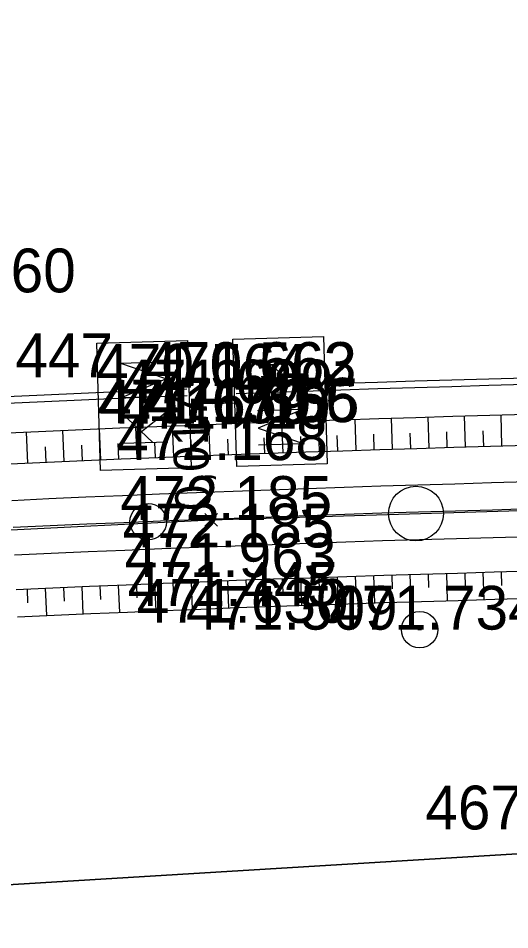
# Model space of a CAD drawing. Extents: x -758836 to -757729, y -1175316 to -1174366.
# Drawn here: x -758212.2 to -758198.73, y -1174775.74 to -1174750.75 of the extents above; entities that cross this region are included whole.
import ezdxf

# ---------------------------------------------------------------- set-up
doc = ezdxf.new("R2010")
doc.units = 0
for name, color, linetype in [('_NOR-body-stávající osa', 7, 'Continuous'), ('_NOR-návrh tenká', 7, 'Continuous'), ('_NOR-osa', 7, 'Continuous'), ('_NOR-popis', 7, 'Continuous'), ('_NOR-posuny', 7, 'Continuous'), ('_NOR-svahy', 7, 'Continuous'), ('G_Obvod stavby', 7, 'Continuous'), ('Hranice parcel', 7, 'Continuous'), ('Vrstva 1', 7, 'Continuous'), ('Vrstva 61', 7, 'Continuous'), ('Vrstva 7', 7, 'Continuous')]:
    doc.layers.add(name, color=color, linetype=linetype)

# ---------------------------------------------------------------- blocks, each defined once
blk = doc.blocks.new('C093')
at = {"layer": 'Vrstva 7'}
blk.add_line((-0.05, 0), (0.05, 0), dxfattribs=at)
blk.add_circle((0, 0), 0.5, dxfattribs=at)
blk = doc.blocks.new('C513')
at = {"layer": 'Vrstva 7'}
blk.add_circle((0, 0), 0.75, dxfattribs=at)
blk = doc.blocks.new('C020')
at = {"layer": 'Vrstva 7'}
for p, q in [((-1.017, 2.489), (-1.017, 1.242)), ((-0.182, 2.489), (-1.017, 1.654)), ((-0.713, 1.959), (-0.182, 1.242)), ((0, 0), (0, 0.623))]:
    blk.add_line(p, q, dxfattribs=at)
blk.add_lwpolyline([(-1.742, 0.623), (-1.742, 3.106), (1.746, 3.106), (1.746, 0.623)], close=True, dxfattribs=at)
blk.add_lwpolyline([(0.23, 1.242), (0.23, 2.489), (0.711, 1.242), (1.182, 2.489), (1.182, 1.242)], dxfattribs=at)
blk = doc.blocks.new('POINT_DISPLAY')
for p, q in [((-0.175, -0.175), (0.175, 0.175)), ((-0.175, 0.175), (0.175, -0.175))]:
    blk.add_line(p, q)

msp = doc.modelspace()

# ---------------------------------------------------------------- linework, layer by layer
at = {"layer": '_NOR-návrh tenká'}
for points in [[(-758206.238, -1174760.86), (-758205.398, -1174760.83), (-758204.383, -1174760.794), (-758203.368, -1174760.76), (-758202.353, -1174760.727), (-758201.338, -1174760.696), (-758200.324, -1174760.665), (-758199.309, -1174760.636), (-758198.295, -1174760.608), (-758197.281, -1174760.581), (-758196.267, -1174760.556), (-758195.253, -1174760.531), (-758194.453, -1174760.512)], [(-758206.233, -1174761.04), (-758205.392, -1174761.009), (-758204.377, -1174760.974), (-758203.362, -1174760.94), (-758202.347, -1174760.907), (-758201.333, -1174760.875), (-758200.318, -1174760.845), (-758199.304, -1174760.816), (-758198.29, -1174760.788), (-758197.276, -1174760.761), (-758196.262, -1174760.736), (-758195.249, -1174760.711), (-758194.449, -1174760.692)], [(-758212.509, -1174761.123), (-758211.493, -1174761.076), (-758210.477, -1174761.031), (-758209.461, -1174760.987), (-758208.445, -1174760.945), (-758207.581, -1174760.911)], [(-758212.5, -1174761.303), (-758211.484, -1174761.256), (-758210.469, -1174761.211), (-758209.453, -1174761.167), (-758208.438, -1174761.125), (-758207.573, -1174761.091)], [(-758212.462, -1174762.122), (-758211.447, -1174762.075), (-758210.433, -1174762.03), (-758209.419, -1174761.986), (-758208.404, -1174761.945), (-758207.39, -1174761.905), (-758206.376, -1174761.866), (-758205.362, -1174761.829), (-758204.349, -1174761.793), (-758203.335, -1174761.759), (-758202.321, -1174761.727), (-758201.308, -1174761.695), (-758200.294, -1174761.665), (-758199.281, -1174761.636), (-758198.268, -1174761.608)], [(-758212.421, -1174762.971), (-758211.409, -1174762.924), (-758210.396, -1174762.879), (-758209.383, -1174762.836), (-758208.37, -1174762.794), (-758207.357, -1174762.754), (-758206.345, -1174762.715), (-758205.332, -1174762.678), (-758204.319, -1174762.643), (-758203.307, -1174762.609), (-758202.294, -1174762.576), (-758201.282, -1174762.545), (-758200.269, -1174762.514), (-758199.257, -1174762.485), (-758198.245, -1174762.458)], [(-758212.374, -1174763.97), (-758211.363, -1174763.923), (-758210.352, -1174763.878), (-758209.341, -1174763.835), (-758208.33, -1174763.793), (-758207.319, -1174763.753), (-758206.308, -1174763.715), (-758205.296, -1174763.678), (-758204.285, -1174763.642), (-758203.274, -1174763.608), (-758202.263, -1174763.576), (-758201.251, -1174763.544), (-758200.24, -1174763.514), (-758199.229, -1174763.485), (-758198.218, -1174763.457)], [(-758212.303, -1174765.468), (-758211.295, -1174765.422), (-758210.287, -1174765.377), (-758209.278, -1174765.333), (-758208.269, -1174765.292), (-758207.261, -1174765.252), (-758206.252, -1174765.214), (-758205.243, -1174765.177), (-758204.234, -1174765.141), (-758203.224, -1174765.107), (-758202.215, -1174765.075), (-758201.206, -1174765.044), (-758200.196, -1174765.013), (-758199.187, -1174764.985), (-758198.177, -1174764.957)], [(-758212.258, -1174766.417), (-758211.252, -1174766.371), (-758210.245, -1174766.326), (-758209.238, -1174766.283), (-758208.231, -1174766.241), (-758207.224, -1174766.201), (-758206.216, -1174766.163), (-758205.209, -1174766.126), (-758204.201, -1174766.091), (-758203.193, -1174766.057), (-758202.185, -1174766.024), (-758201.177, -1174765.993), (-758200.169, -1174765.963), (-758199.16, -1174765.934), (-758198.152, -1174765.906)], [(-758212.223, -1174767.166), (-758211.218, -1174767.12), (-758210.212, -1174767.075), (-758209.207, -1174767.032), (-758208.201, -1174766.991), (-758207.195, -1174766.951), (-758206.188, -1174766.912), (-758205.182, -1174766.876), (-758204.175, -1174766.84), (-758203.168, -1174766.807), (-758202.161, -1174766.774), (-758201.154, -1174766.743), (-758200.147, -1174766.713), (-758199.139, -1174766.684), (-758198.131, -1174766.656)]]:
    msp.add_lwpolyline(points, dxfattribs=at)
at = {"layer": '_NOR-osa'}
msp.add_lwpolyline([(-758198.198, -1174764.207), (-758199.208, -1174764.235), (-758200.218, -1174764.264), (-758201.229, -1174764.294), (-758202.239, -1174764.325), (-758203.249, -1174764.358), (-758204.259, -1174764.392), (-758205.269, -1174764.427), (-758206.28, -1174764.464), (-758207.29, -1174764.503), (-758208.3, -1174764.543), (-758209.31, -1174764.584), (-758210.319, -1174764.627), (-758211.329, -1174764.672), (-758212.339, -1174764.719)], dxfattribs=at)
at = {"layer": '_NOR-popis'}
msp.add_circle((-758208.639, -1174764.556), 0.5, dxfattribs=at)
msp.add_circle((-758208.639, -1174764.556), 0.5, dxfattribs=at)
at = {"layer": '_NOR-svahy'}
for points in [[(-758201.944, -1174762.565), (-758201.971, -1174761.716)], [(-758200.945, -1174762.535), (-758200.97, -1174761.685)], [(-758199.945, -1174762.505), (-758199.97, -1174761.656)], [(-758198.946, -1174762.477), (-758198.969, -1174761.627)], [(-758207.941, -1174762.777), (-758207.974, -1174761.928)], [(-758206.941, -1174762.738), (-758206.974, -1174761.889)], [(-758205.942, -1174762.701), (-758205.973, -1174761.851)], [(-758204.943, -1174762.665), (-758204.973, -1174761.815)], [(-758203.943, -1174762.63), (-758203.972, -1174761.781)], [(-758202.944, -1174762.597), (-758202.971, -1174761.748)], [(-758211.937, -1174762.949), (-758211.976, -1174762.1)], [(-758210.938, -1174762.903), (-758210.976, -1174762.054)], [(-758209.939, -1174762.859), (-758209.975, -1174762.01)], [(-758208.94, -1174762.817), (-758208.975, -1174761.968)], [(-758203.444, -1174762.613), (-758203.458, -1174762.189)], [(-758202.444, -1174762.581), (-758202.458, -1174762.156)], [(-758201.445, -1174762.55), (-758201.458, -1174762.125)], [(-758200.445, -1174762.52), (-758200.458, -1174762.095)], [(-758199.445, -1174762.491), (-758199.458, -1174762.066)], [(-758210.438, -1174762.881), (-758210.457, -1174762.456)], [(-758209.439, -1174762.838), (-758209.458, -1174762.413)], [(-758208.44, -1174762.797), (-758208.458, -1174762.372)], [(-758207.441, -1174762.757), (-758207.458, -1174762.333)], [(-758206.442, -1174762.719), (-758206.458, -1174762.294)], [(-758205.442, -1174762.682), (-758205.458, -1174762.258)], [(-758204.443, -1174762.647), (-758204.458, -1174762.223)], [(-758211.437, -1174762.926), (-758211.457, -1174762.501)], [(-758199.967, -1174765.957), (-758199.957, -1174766.332)], [(-758199.468, -1174765.943), (-758199.446, -1174766.693)], [(-758198.968, -1174765.929), (-758198.957, -1174766.304)], [(-758207.463, -1174766.211), (-758207.433, -1174766.96)], [(-758206.963, -1174766.191), (-758206.949, -1174766.566)], [(-758206.464, -1174766.172), (-758206.435, -1174766.922)], [(-758205.964, -1174766.154), (-758205.95, -1174766.529)], [(-758205.464, -1174766.136), (-758205.437, -1174766.885)], [(-758204.965, -1174766.118), (-758204.952, -1174766.492)], [(-758204.465, -1174766.1), (-758204.439, -1174766.85)], [(-758203.965, -1174766.083), (-758203.953, -1174766.458)], [(-758203.466, -1174766.066), (-758203.44, -1174766.816)], [(-758202.966, -1174766.05), (-758202.954, -1174766.424)], [(-758202.466, -1174766.033), (-758202.442, -1174766.783)], [(-758201.966, -1174766.018), (-758201.955, -1174766.392)], [(-758201.467, -1174766.002), (-758201.443, -1174766.752)], [(-758200.967, -1174765.987), (-758200.956, -1174766.362)], [(-758200.467, -1174765.972), (-758200.445, -1174766.722)], [(-758211.959, -1174766.403), (-758211.942, -1174766.778)], [(-758211.459, -1174766.38), (-758211.425, -1174767.129)], [(-758210.96, -1174766.358), (-758210.943, -1174766.732)], [(-758210.46, -1174766.335), (-758210.427, -1174767.085)], [(-758209.961, -1174766.314), (-758209.945, -1174766.688)], [(-758209.461, -1174766.292), (-758209.429, -1174767.041)], [(-758208.962, -1174766.271), (-758208.946, -1174766.646)], [(-758208.462, -1174766.251), (-758208.431, -1174767)], [(-758207.963, -1174766.231), (-758207.948, -1174766.605)]]:
    msp.add_lwpolyline(points, dxfattribs=at)
at = {"layer": 'G_Obvod stavby'}
msp.add_lwpolyline([(-758392.72, -1174840.756), (-758391.23, -1174838.56), (-758368.37, -1174821.64), (-758340.31, -1174807.33), (-758320.27, -1174796.89), (-758301, -1174790.21), (-758267.96, -1174782.93), (-758224.96, -1174775.27), (-758184.87, -1174772.83), (-758142.71, -1174770.26), (-758089.84, -1174768.68), (-758106.02, -1174731.44), (-758149.09, -1174725.67), (-758199.62, -1174726.6), (-758225.76, -1174732.36), (-758252.17, -1174738.18), (-758254.97, -1174739.34), (-758266.58, -1174744.16), (-758279.45, -1174749.49), (-758302.42, -1174759.02), (-758331.68, -1174770.24), (-758367.17, -1174799.81), (-758405.64, -1174832.2)], dxfattribs=at)
at = {"layer": 'Hranice parcel'}
msp.add_lwpolyline([(-758184.87, -1174772.83), (-758224.96, -1174775.27), (-758267.96, -1174782.93), (-758301, -1174790.21), (-758320.27, -1174796.89)], dxfattribs=at)
at = {"layer": 'Vrstva 1'}
msp.add_lwpolyline([(-758275.047, -1174773.289), (-758265.484, -1174771.118), (-758253.61, -1174768.888), (-758243.69, -1174767.426), (-758231.371, -1174766.042), (-758219.363, -1174765.122), (-758206.915, -1174764.505), (-758194.225, -1174764.118), (-758182.013, -1174763.871), (-758170.862, -1174763.683), (-758162.019, -1174763.496), (-758153.195, -1174763.228), (-758152.069, -1174763.19), (-758141.836, -1174762.716), (-758130.402, -1174761.933), (-758120.726, -1174760.981), (-758108.612, -1174759.398), (-758096.467, -1174757.277), (-758085.591, -1174754.917)], dxfattribs=at)

# ---------------------------------------------------------------- block references
at = {"layer": '_NOR-body-stávající osa'}
msp.add_blockref('POINT_DISPLAY', (-758206.915, -1174764.505), dxfattribs=at)
at = {"layer": 'Vrstva 7'}
for name, p, rotation in [('C020', (-758206.89, -1174761.314), 91.74677671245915), ('C020', (-758206.89, -1174761.314), -88.25322328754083), ('C513', (-758201.302, -1174764.334), 1.7467767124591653), ('C093', (-758201.201, -1174767.514), 1.7467767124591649)]:
    msp.add_blockref(name, p, dxfattribs=dict(at, rotation=rotation))

# ---------------------------------------------------------------- texts
at = {"layer": '_NOR-posuny'}
msp.add_text('0,017', height=0.9599, rotation=92.1765, dxfattribs=at).set_placement((-758206.925, -1174764.239))
at = {"layer": 'Vrstva 61'}
for s, p in [('471.460', (-758216.423, -1174758.267)), ('470.447', (-758215.402, -1174760.593)), ('471.664', (-758210.067, -1174760.883)), ('470.564', (-758210.061, -1174760.882)), ('470.563', (-758208.739, -1174760.834)), ('471.662', (-758208.724, -1174760.832)), ('471.699', (-758209.375, -1174761.314)), ('471.659', (-758210.025, -1174761.859)), ('471.670', (-758209.981, -1174761.869)), ('471.656', (-758208.698, -1174761.81)), ('471.665', (-758208.653, -1174761.825)), ('471.710', (-758209.452, -1174762.003)), ('472.168', (-758209.513, -1174762.868)), ('472.185', (-758209.4, -1174764.505)), ('472.185', (-758209.343, -1174765.262)), ('471.963', (-758209.283, -1174766.076)), ('471.445', (-758209.205, -1174766.863)), ('471.630', (-758208.951, -1174767.327)), ('471.509', (-758207.606, -1174767.515)), ('471.734', (-758203.686, -1174767.514)), ('467.458', (-758201.047, -1174772.993))]:
    msp.add_text(s, height=1.2, dxfattribs=at).set_placement(p)

doc.saveas('drawing.dxf')
